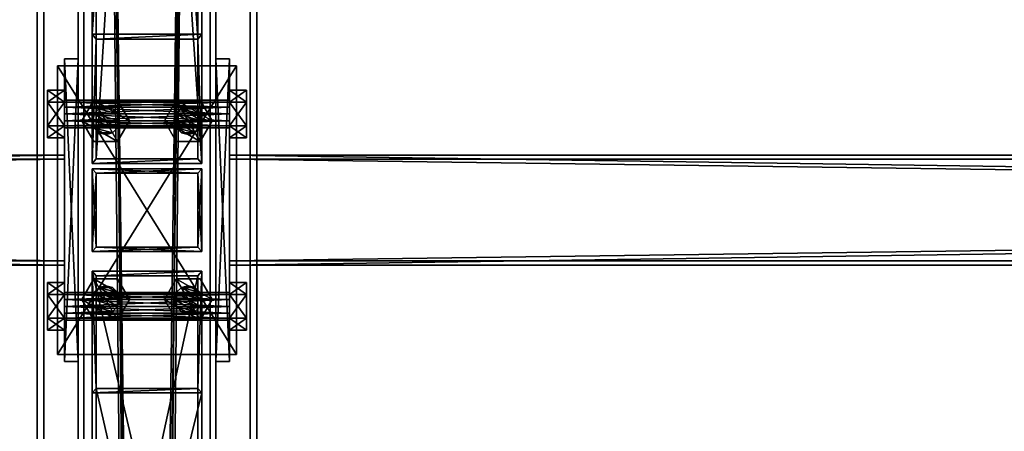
# Model space of a CAD drawing. Header units: millimetres. Extents: x -333 to 67333, y -930 to 39730.
# Tile 646 of 656: x 5407 to 6124, y 26439 to 26739. Entities that reach past the tile are written whole.
import ezdxf

# ---------------------------------------------------------------- set-up
doc = ezdxf.new("R2010")
doc.units = ezdxf.units.MM
for name, color, linetype in [('2', 7, 'Continuous'), ('3', 7, 'Continuous'), ('5', 7, 'Continuous'), ('6', 7, 'Continuous'), ('95', 7, 'Continuous'), ('99', 7, 'Continuous')]:
    doc.layers.add(name, color=color, linetype=linetype)

msp = doc.modelspace()

# ---------------------------------------------------------------- meshes
at = {"layer": '2', "color": 20}
mesh = msp.add_polyface(dxfattribs=at)
corners = [(5463, 26572.98, 5663.19), (5463, 26626.98, 5651.71), (5463, 26626.98, 5240), (5463, 26572.98, 5240), (5537, 26626.98, 5651.71), (5537, 26626.98, 5240), (5537, 26572.98, 5663.19), (5537, 26572.98, 5240), (5460, 26569.98, 5663.83), (5540, 26569.98, 5663.83), (5540, 26569.98, 5240), (5460, 26569.98, 5240), (5540, 26629.98, 5651.08), (5540, 26629.98, 5240), (5460, 26629.98, 5651.08), (5460, 26629.98, 5240)]
mesh.append_faces([[corners[k] for k in face] for face in [(0, 2, 3, 3), (1, 5, 2, 2), (4, 7, 5, 5), (6, 3, 7, 7), (8, 10, 11, 11), (9, 13, 10, 10), (12, 15, 13, 13), (14, 11, 15, 15)]], dxfattribs={"vtx0": -1, "color": 20})
mesh.append_faces([[corners[k] for k in face] for face in [(9, 6, 12, 12), (6, 8, 0, 0), (0, 8, 1, 1), (12, 4, 14, 14), (4, 12, 6, 6), (14, 1, 8, 8), (11, 3, 15, 15), (3, 10, 7, 7), (7, 10, 5, 5), (15, 2, 13, 13), (2, 15, 3, 3), (13, 5, 10, 10)]], dxfattribs={"vtx0": -1, "vtx1": -1, "color": 20})
mesh.append_faces([[corners[k] for k in face] for face in [(6, 9, 8, 8), (14, 4, 1, 1), (3, 11, 10, 10), (13, 2, 5, 5)]], dxfattribs={"vtx0": -1, "vtx2": -1, "vtx3": -1, "color": 20})
mesh.append_faces([[corners[k] for k in face] for face in [(0, 1, 2, 2), (1, 4, 5, 5), (4, 6, 7, 7), (6, 0, 3, 3), (8, 9, 10, 10), (9, 12, 13, 13), (12, 14, 15, 15), (14, 8, 11, 11)]], dxfattribs={"vtx2": -1, "vtx3": -1, "color": 20})
mesh = msp.add_polyface(dxfattribs=at)
corners = [(5463, 26572.98, 5220), (5463, 26626.98, 5220), (5463, 26626.98, 3080), (5463, 26572.98, 3080), (5537, 26626.98, 5220), (5537, 26626.98, 3080), (5537, 26572.98, 5220), (5537, 26572.98, 3080), (5460, 26569.98, 5220), (5540, 26569.98, 5220), (5540, 26569.98, 3080), (5460, 26569.98, 3080), (5540, 26629.98, 5220), (5540, 26629.98, 3080), (5460, 26629.98, 5220), (5460, 26629.98, 3080)]
mesh.append_faces([[corners[k] for k in face] for face in [(0, 2, 3, 3), (1, 5, 2, 2), (4, 7, 5, 5), (6, 3, 7, 7), (8, 10, 11, 11), (9, 13, 10, 10), (12, 15, 13, 13), (14, 11, 15, 15)]], dxfattribs={"vtx0": -1, "color": 20})
mesh.append_faces([[corners[k] for k in face] for face in [(9, 6, 12, 12), (6, 8, 0, 0), (0, 8, 1, 1), (12, 4, 14, 14), (4, 12, 6, 6), (14, 1, 8, 8), (11, 3, 15, 15), (3, 10, 7, 7), (7, 10, 5, 5), (15, 2, 13, 13), (2, 15, 3, 3), (13, 5, 10, 10)]], dxfattribs={"vtx0": -1, "vtx1": -1, "color": 20})
mesh.append_faces([[corners[k] for k in face] for face in [(6, 9, 8, 8), (14, 4, 1, 1), (3, 11, 10, 10), (13, 2, 5, 5)]], dxfattribs={"vtx0": -1, "vtx2": -1, "vtx3": -1, "color": 20})
mesh.append_faces([[corners[k] for k in face] for face in [(0, 1, 2, 2), (1, 4, 5, 5), (4, 6, 7, 7), (6, 0, 3, 3), (8, 9, 10, 10), (9, 12, 13, 13), (12, 14, 15, 15), (14, 8, 11, 11)]], dxfattribs={"vtx2": -1, "vtx3": -1, "color": 20})
at = {"layer": '3', "color": 91}
mesh = msp.add_polyface(dxfattribs=at)
corners = [(5463, 27888.2, 4961.88), (5537, 27888.2, 4961.88), (5537, 26724.4, 3080), (5463, 26724.4, 3080), (5537, 27825.27, 5000.81), (5537, 26637.4, 3080), (5463, 27825.27, 5000.81), (5463, 26637.4, 3080), (5460, 27890.76, 4960.31), (5460, 27822.72, 5002.38), (5460, 26633.87, 3080), (5460, 26727.93, 3080), (5540, 27822.72, 5002.38), (5540, 26633.87, 3080), (5540, 27890.76, 4960.31), (5540, 26727.93, 3080)]
mesh.append_faces([[corners[k] for k in face] for face in [(0, 2, 3, 3), (1, 5, 2, 2), (4, 7, 5, 5), (6, 3, 7, 7), (8, 10, 11, 11), (9, 13, 10, 10), (12, 15, 13, 13), (14, 11, 15, 15)]], dxfattribs={"vtx0": -1, "color": 91})
mesh.append_faces([[corners[k] for k in face] for face in [(9, 6, 12, 12), (6, 8, 0, 0), (0, 8, 1, 1), (12, 4, 14, 14), (4, 12, 6, 6), (14, 1, 8, 8), (11, 3, 15, 15), (3, 10, 7, 7), (7, 10, 5, 5), (15, 2, 13, 13), (2, 15, 3, 3), (13, 5, 10, 10)]], dxfattribs={"vtx0": -1, "vtx1": -1, "color": 91})
mesh.append_faces([[corners[k] for k in face] for face in [(6, 9, 8, 8), (14, 4, 1, 1), (3, 11, 10, 10), (13, 2, 5, 5)]], dxfattribs={"vtx0": -1, "vtx2": -1, "vtx3": -1, "color": 91})
mesh.append_faces([[corners[k] for k in face] for face in [(0, 1, 2, 2), (1, 4, 5, 5), (4, 6, 7, 7), (6, 0, 3, 3), (8, 9, 10, 10), (9, 12, 13, 13), (12, 14, 15, 15), (14, 8, 11, 11)]], dxfattribs={"vtx2": -1, "vtx3": -1, "color": 91})
mesh = msp.add_polyface(dxfattribs=at)
corners = [(60, 26563, 2983), (60, 26637, 2983), (5440, 26637, 2983), (5440, 26563, 2983), (60, 26637, 3057), (5440, 26637, 3057), (60, 26563, 3057), (5440, 26563, 3057), (60, 26560, 2980), (60, 26560, 3060), (5440, 26560, 3060), (5440, 26560, 2980), (60, 26640, 3060), (5440, 26640, 3060), (60, 26640, 2980), (5440, 26640, 2980)]
mesh.append_faces([[corners[k] for k in face] for face in [(0, 2, 3, 3), (1, 5, 2, 2), (4, 7, 5, 5), (6, 3, 7, 7), (8, 10, 11, 11), (9, 13, 10, 10), (12, 15, 13, 13), (14, 11, 15, 15)]], dxfattribs={"vtx0": -1, "color": 91})
mesh.append_faces([[corners[k] for k in face] for face in [(9, 6, 12, 12), (6, 8, 0, 0), (0, 8, 1, 1), (12, 4, 14, 14), (4, 12, 6, 6), (14, 1, 8, 8), (11, 3, 15, 15), (3, 10, 7, 7), (7, 10, 5, 5), (15, 2, 13, 13), (2, 15, 3, 3), (13, 5, 10, 10)]], dxfattribs={"vtx0": -1, "vtx1": -1, "color": 91})
mesh.append_faces([[corners[k] for k in face] for face in [(6, 9, 8, 8), (14, 4, 1, 1), (3, 11, 10, 10), (13, 2, 5, 5)]], dxfattribs={"vtx0": -1, "vtx2": -1, "vtx3": -1, "color": 91})
mesh.append_faces([[corners[k] for k in face] for face in [(0, 1, 2, 2), (1, 4, 5, 5), (4, 6, 7, 7), (6, 0, 3, 3), (8, 9, 10, 10), (9, 12, 13, 13), (12, 14, 15, 15), (14, 8, 11, 11)]], dxfattribs={"vtx2": -1, "vtx3": -1, "color": 91})
mesh = msp.add_polyface(dxfattribs=at)
corners = [(5560, 26563, 2983), (5560, 26637, 2983), (11040, 26637, 2983), (11040, 26563, 2983), (5560, 26637, 3057), (11040, 26637, 3057), (5560, 26563, 3057), (11040, 26563, 3057), (5560, 26560, 2980), (5560, 26560, 3060), (11040, 26560, 3060), (11040, 26560, 2980), (5560, 26640, 3060), (11040, 26640, 3060), (5560, 26640, 2980), (11040, 26640, 2980)]
mesh.append_faces([[corners[k] for k in face] for face in [(0, 2, 3, 3), (1, 5, 2, 2), (4, 7, 5, 5), (6, 3, 7, 7), (8, 10, 11, 11), (9, 13, 10, 10), (12, 15, 13, 13), (14, 11, 15, 15)]], dxfattribs={"vtx0": -1, "color": 91})
mesh.append_faces([[corners[k] for k in face] for face in [(9, 6, 12, 12), (6, 8, 0, 0), (0, 8, 1, 1), (12, 4, 14, 14), (4, 12, 6, 6), (14, 1, 8, 8), (11, 3, 15, 15), (3, 10, 7, 7), (7, 10, 5, 5), (15, 2, 13, 13), (2, 15, 3, 3), (13, 5, 10, 10)]], dxfattribs={"vtx0": -1, "vtx1": -1, "color": 91})
mesh.append_faces([[corners[k] for k in face] for face in [(6, 9, 8, 8), (14, 4, 1, 1), (3, 11, 10, 10), (13, 2, 5, 5)]], dxfattribs={"vtx0": -1, "vtx2": -1, "vtx3": -1, "color": 91})
mesh.append_faces([[corners[k] for k in face] for face in [(0, 1, 2, 2), (1, 4, 5, 5), (4, 6, 7, 7), (6, 0, 3, 3), (8, 9, 10, 10), (9, 12, 13, 13), (12, 14, 15, 15), (14, 8, 11, 11)]], dxfattribs={"vtx2": -1, "vtx3": -1, "color": 91})
mesh = msp.add_polyface(dxfattribs=at)
corners = [(5537, 26145.58, 3765.04), (5463, 26145.58, 3765.04), (5463, 26470.33, 3080), (5537, 26470.33, 3080), (5463, 26212.45, 3796.73), (5463, 26552.22, 3080), (5537, 26212.45, 3796.73), (5537, 26552.22, 3080), (5540, 26142.87, 3763.75), (5540, 26215.16, 3798.02), (5540, 26555.54, 3080), (5540, 26467.01, 3080), (5460, 26215.16, 3798.02), (5460, 26555.54, 3080), (5460, 26142.87, 3763.75), (5460, 26467.01, 3080)]
mesh.append_faces([[corners[k] for k in face] for face in [(0, 2, 3, 3), (1, 5, 2, 2), (4, 7, 5, 5), (6, 3, 7, 7), (8, 10, 11, 11), (9, 13, 10, 10), (12, 15, 13, 13), (14, 11, 15, 15)]], dxfattribs={"vtx0": -1, "color": 91})
mesh.append_faces([[corners[k] for k in face] for face in [(9, 6, 12, 12), (6, 8, 0, 0), (0, 8, 1, 1), (12, 4, 14, 14), (4, 12, 6, 6), (14, 1, 8, 8), (11, 3, 15, 15), (3, 10, 7, 7), (7, 10, 5, 5), (15, 2, 13, 13), (2, 15, 3, 3), (13, 5, 10, 10)]], dxfattribs={"vtx0": -1, "vtx1": -1, "color": 91})
mesh.append_faces([[corners[k] for k in face] for face in [(6, 9, 8, 8), (14, 4, 1, 1), (3, 11, 10, 10), (13, 2, 5, 5)]], dxfattribs={"vtx0": -1, "vtx2": -1, "vtx3": -1, "color": 91})
mesh.append_faces([[corners[k] for k in face] for face in [(0, 1, 2, 2), (1, 4, 5, 5), (4, 6, 7, 7), (6, 0, 3, 3), (8, 9, 10, 10), (9, 12, 13, 13), (12, 14, 15, 15), (14, 8, 11, 11)]], dxfattribs={"vtx2": -1, "vtx3": -1, "color": 91})
at = {"layer": '5', "color": 131}
mesh = msp.add_polyface(dxfattribs=at)
corners = [(5454, 29385.28, 2984), (5546, 29385.28, 2984), (5546, 19415.31, 2984), (5454, 19415.31, 2984), (5546, 29385.28, 3076), (5546, 19415.31, 3076), (5454, 29385.28, 3076), (5454, 19415.31, 3076), (5450, 29385.28, 2980), (5450, 29385.28, 3080), (5450, 19415.31, 3080), (5450, 19415.31, 2980), (5550, 29385.28, 3080), (5550, 19415.31, 3080), (5550, 29385.28, 2980), (5550, 19415.31, 2980)]
mesh.append_faces([[corners[k] for k in face] for face in [(0, 2, 3, 3), (1, 5, 2, 2), (4, 7, 5, 5), (6, 3, 7, 7), (8, 10, 11, 11), (9, 13, 10, 10), (12, 15, 13, 13), (14, 11, 15, 15)]], dxfattribs={"vtx0": -1, "color": 131})
mesh.append_faces([[corners[k] for k in face] for face in [(9, 6, 12, 12), (6, 8, 0, 0), (0, 8, 1, 1), (12, 4, 14, 14), (4, 12, 6, 6), (14, 1, 8, 8), (11, 3, 15, 15), (3, 10, 7, 7), (7, 10, 5, 5), (15, 2, 13, 13), (2, 15, 3, 3), (13, 5, 10, 10)]], dxfattribs={"vtx0": -1, "vtx1": -1, "color": 131})
mesh.append_faces([[corners[k] for k in face] for face in [(6, 9, 8, 8), (14, 4, 1, 1), (3, 11, 10, 10), (13, 2, 5, 5)]], dxfattribs={"vtx0": -1, "vtx2": -1, "vtx3": -1, "color": 131})
mesh.append_faces([[corners[k] for k in face] for face in [(0, 1, 2, 2), (1, 4, 5, 5), (4, 6, 7, 7), (6, 0, 3, 3), (8, 9, 10, 10), (9, 12, 13, 13), (12, 14, 15, 15), (14, 8, 11, 11)]], dxfattribs={"vtx2": -1, "vtx3": -1, "color": 131})
at = {"layer": '6', "color": 2}
mesh = msp.add_polyface(dxfattribs=at)
corners = [(5420, 19420.14, 7183.53), (5580, 19420.14, 7183.53), (5580, 30845.34, 4755.1), (5420, 30845.34, 4755.1), (5420, 19420.14, 7347.1), (5420, 30878.6, 4911.61), (5580, 19420.14, 7347.1), (5580, 30878.6, 4911.61), (5575, 30846.38, 4759.99), (5425, 30846.38, 4759.99), (5425, 30877.56, 4906.72), (5575, 30877.56, 4906.72), (5425, 19420.14, 7341.99), (5575, 19420.14, 7341.99), (5425, 19420.14, 7188.64), (5575, 19420.14, 7188.64)]
mesh.append_faces([[corners[k] for k in face] for face in [(0, 2, 3, 3), (4, 3, 5, 5), (6, 5, 7, 7), (1, 7, 2, 2), (12, 11, 10, 10), (14, 10, 9, 9), (15, 9, 8, 8), (13, 8, 11, 11)]], dxfattribs={"vtx0": -1, "color": 2})
mesh.append_faces([[corners[k] for k in face] for face in [(2, 8, 3, 3), (8, 7, 11, 11), (11, 7, 10, 10), (3, 9, 5, 5), (9, 3, 8, 8), (5, 10, 7, 7), (4, 12, 0, 0), (12, 6, 13, 13), (13, 6, 15, 15), (0, 14, 1, 1), (14, 0, 12, 12), (1, 15, 6, 6)]], dxfattribs={"vtx0": -1, "vtx1": -1, "color": 2})
mesh.append_faces([[corners[k] for k in face] for face in [(8, 2, 7, 7), (5, 9, 10, 10), (12, 4, 6, 6), (1, 14, 15, 15)]], dxfattribs={"vtx0": -1, "vtx2": -1, "vtx3": -1, "color": 2})
mesh.append_faces([[corners[k] for k in face] for face in [(0, 1, 2, 2), (4, 0, 3, 3), (6, 4, 5, 5), (1, 6, 7, 7), (12, 13, 11, 11), (14, 12, 10, 10), (15, 14, 9, 9), (13, 15, 8, 8)]], dxfattribs={"vtx2": -1, "vtx3": -1, "color": 2})
at = {"layer": '95', "color": 7}
mesh = msp.add_polyface(dxfattribs=at)
corners = [(5560, 26660, 3020), (5560, 26661.34, 3015), (5440, 26661.34, 3015), (5440, 26660, 3020), (5560, 26665, 3011.34), (5440, 26665, 3011.34), (5560, 26670, 3010), (5440, 26670, 3010), (5560, 26675, 3011.34), (5440, 26675, 3011.34), (5560, 26678.66, 3015), (5440, 26678.66, 3015), (5560, 26680, 3020), (5440, 26680, 3020), (5560, 26678.66, 3025), (5440, 26678.66, 3025), (5560, 26675, 3028.66), (5440, 26675, 3028.66), (5560, 26670, 3030), (5440, 26670, 3030), (5560, 26665, 3028.66), (5440, 26665, 3028.66), (5560, 26661.34, 3025), (5440, 26661.34, 3025), (5440, 26652.68, 3020), (5440, 26661.34, 3005), (5427.5, 26661.34, 3005), (5427.5, 26652.68, 3020), (5440, 26678.66, 3005), (5427.5, 26678.66, 3005), (5440, 26687.32, 3020), (5427.5, 26687.32, 3020), (5440, 26678.66, 3035), (5427.5, 26678.66, 3035), (5440, 26661.34, 3035), (5427.5, 26661.34, 3035), (5572.5, 26652.68, 3020), (5572.5, 26661.34, 3005), (5560, 26661.34, 3005), (5560, 26652.68, 3020), (5572.5, 26678.66, 3005), (5560, 26678.66, 3005), (5572.5, 26687.32, 3020), (5560, 26687.32, 3020), (5572.5, 26678.66, 3035), (5560, 26678.66, 3035), (5572.5, 26661.34, 3035), (5560, 26661.34, 3035), (5560, 26520, 3020), (5560, 26521.34, 3015), (5440, 26521.34, 3015), (5440, 26520, 3020), (5560, 26525, 3011.34), (5440, 26525, 3011.34), (5560, 26530, 3010), (5440, 26530, 3010), (5560, 26535, 3011.34), (5440, 26535, 3011.34), (5560, 26538.66, 3015), (5440, 26538.66, 3015), (5560, 26540, 3020), (5440, 26540, 3020), (5560, 26538.66, 3025), (5440, 26538.66, 3025), (5560, 26535, 3028.66), (5440, 26535, 3028.66), (5560, 26530, 3030), (5440, 26530, 3030), (5560, 26525, 3028.66), (5440, 26525, 3028.66), (5560, 26521.34, 3025), (5440, 26521.34, 3025), (5440, 26512.68, 3020), (5440, 26521.34, 3005), (5427.5, 26521.34, 3005), (5427.5, 26512.68, 3020), (5440, 26538.66, 3005), (5427.5, 26538.66, 3005), (5440, 26547.32, 3020), (5427.5, 26547.32, 3020), (5440, 26538.66, 3035), (5427.5, 26538.66, 3035), (5440, 26521.34, 3035), (5427.5, 26521.34, 3035), (5572.5, 26512.68, 3020), (5572.5, 26521.34, 3005), (5560, 26521.34, 3005), (5560, 26512.68, 3020), (5572.5, 26538.66, 3005), (5560, 26538.66, 3005), (5572.5, 26547.32, 3020), (5560, 26547.32, 3020), (5572.5, 26538.66, 3035), (5560, 26538.66, 3035), (5572.5, 26521.34, 3035), (5560, 26521.34, 3035)]
mesh.append_faces([[corners[k] for k in face] for face in [(0, 2, 3, 3), (1, 5, 2, 2), (4, 7, 5, 5), (6, 9, 7, 7), (8, 11, 9, 9), (10, 13, 11, 11), (12, 15, 13, 13), (14, 17, 15, 15), (16, 19, 17, 17), (18, 21, 19, 19), (20, 23, 21, 21), (22, 3, 23, 23), (4, 8, 6, 6), (16, 20, 18, 18), (21, 17, 19, 19), (9, 5, 7, 7), (24, 26, 27, 27), (25, 29, 26, 26), (28, 31, 29, 29), (30, 33, 31, 31), (32, 35, 33, 33), (34, 27, 35, 35), (25, 30, 28, 28), (32, 24, 34, 34), (27, 33, 35, 35), (31, 26, 29, 29), (36, 38, 39, 39), (37, 41, 38, 38), (40, 43, 41, 41), (42, 45, 43, 43), (44, 47, 45, 45), (46, 39, 47, 47), (37, 42, 40, 40), (44, 36, 46, 46), (39, 45, 47, 47), (43, 38, 41, 41), (48, 50, 51, 51), (49, 53, 50, 50), (52, 55, 53, 53), (54, 57, 55, 55), (56, 59, 57, 57), (58, 61, 59, 59), (60, 63, 61, 61), (62, 65, 63, 63), (64, 67, 65, 65), (66, 69, 67, 67), (68, 71, 69, 69), (70, 51, 71, 71), (52, 56, 54, 54), (64, 68, 66, 66), (71, 67, 69, 69), (57, 53, 55, 55), (72, 74, 75, 75), (73, 77, 74, 74), (76, 79, 77, 77), (78, 81, 79, 79), (80, 83, 81, 81), (82, 75, 83, 83), (73, 78, 76, 76), (80, 72, 82, 82), (75, 81, 83, 83), (79, 74, 77, 77), (84, 86, 87, 87), (85, 89, 86, 86), (88, 91, 89, 89), (90, 93, 91, 91), (92, 95, 93, 93), (94, 87, 95, 95), (85, 90, 88, 88), (92, 84, 94, 94), (87, 93, 95, 95), (91, 86, 89, 89)]], dxfattribs={"vtx0": -1, "color": 7})
mesh.append_faces([[corners[k] for k in face] for face in [(8, 4, 10, 10), (10, 1, 12, 12), (12, 0, 14, 14), (14, 0, 16, 16), (17, 23, 15, 15), (15, 2, 13, 13), (13, 5, 11, 11), (11, 5, 9, 9), (30, 24, 32, 32), (33, 26, 31, 31), (42, 36, 44, 44), (45, 38, 43, 43), (56, 52, 58, 58), (58, 49, 60, 60), (60, 48, 62, 62), (62, 70, 64, 64), (67, 71, 65, 65), (65, 71, 63, 63), (63, 51, 61, 61), (61, 53, 59, 59), (59, 53, 57, 57), (78, 72, 80, 80), (81, 74, 79, 79), (90, 84, 92, 92), (93, 86, 91, 91)]], dxfattribs={"vtx0": -1, "vtx1": -1, "color": 7})
mesh.append_faces([[corners[k] for k in face] for face in [(10, 4, 1, 1), (12, 1, 0, 0), (16, 0, 22, 22), (16, 22, 20, 20), (17, 21, 23, 23), (15, 23, 3, 3), (15, 3, 2, 2), (13, 2, 5, 5), (30, 25, 24, 24), (33, 27, 26, 26), (42, 37, 36, 36), (45, 39, 38, 38), (58, 52, 49, 49), (60, 49, 48, 48), (62, 48, 70, 70), (64, 70, 68, 68), (63, 71, 51, 51), (61, 51, 50, 50), (61, 50, 53, 53), (78, 73, 72, 72), (81, 75, 74, 74), (90, 85, 84, 84), (93, 87, 86, 86)]], dxfattribs={"vtx0": -1, "vtx2": -1, "vtx3": -1, "color": 7})
mesh.append_faces([[corners[k] for k in face] for face in [(0, 1, 2, 2), (1, 4, 5, 5), (4, 6, 7, 7), (6, 8, 9, 9), (8, 10, 11, 11), (10, 12, 13, 13), (12, 14, 15, 15), (14, 16, 17, 17), (16, 18, 19, 19), (18, 20, 21, 21), (20, 22, 23, 23), (22, 0, 3, 3), (24, 25, 26, 26), (25, 28, 29, 29), (28, 30, 31, 31), (30, 32, 33, 33), (32, 34, 35, 35), (34, 24, 27, 27), (36, 37, 38, 38), (37, 40, 41, 41), (40, 42, 43, 43), (42, 44, 45, 45), (44, 46, 47, 47), (46, 36, 39, 39), (48, 49, 50, 50), (49, 52, 53, 53), (52, 54, 55, 55), (54, 56, 57, 57), (56, 58, 59, 59), (58, 60, 61, 61), (60, 62, 63, 63), (62, 64, 65, 65), (64, 66, 67, 67), (66, 68, 69, 69), (68, 70, 71, 71), (70, 48, 51, 51), (72, 73, 74, 74), (73, 76, 77, 77), (76, 78, 79, 79), (78, 80, 81, 81), (80, 82, 83, 83), (82, 72, 75, 75), (84, 85, 86, 86), (85, 88, 89, 89), (88, 90, 91, 91), (90, 92, 93, 93), (92, 94, 95, 95), (94, 84, 87, 87)]], dxfattribs={"vtx2": -1, "vtx3": -1, "color": 7})
mesh = msp.add_polyface(dxfattribs=at)
corners = [(5460, 26664.98, 5220), (5461.34, 26669.98, 5220), (5461.34, 26669.98, 5240), (5460, 26664.98, 5240), (5465, 26673.64, 5220), (5465, 26673.64, 5240), (5470, 26674.98, 5220), (5470, 26674.98, 5240), (5470, 26654.98, 5220), (5465, 26656.32, 5220), (5465, 26656.32, 5240), (5470, 26654.98, 5240), (5461.34, 26659.98, 5220), (5461.34, 26659.98, 5240), (5475, 26673.64, 5220), (5478.66, 26669.98, 5220), (5480, 26664.98, 5220), (5478.66, 26659.98, 5220), (5475, 26656.32, 5220), (5478.66, 26659.98, 5240), (5478.66, 26669.98, 5240), (5452.68, 26664.98, 5240), (5461.34, 26679.98, 5240), (5461.34, 26679.98, 5252.5), (5452.68, 26664.98, 5252.5), (5478.66, 26679.98, 5252.5), (5478.66, 26649.98, 5240), (5461.34, 26649.98, 5240), (5461.34, 26649.98, 5252.5), (5487.32, 26664.98, 5240), (5478.66, 26649.98, 5252.5), (5452.68, 26664.98, 5207.5), (5461.34, 26679.98, 5207.5), (5461.34, 26679.98, 5220), (5452.68, 26664.98, 5220), (5478.66, 26679.98, 5220), (5478.66, 26649.98, 5207.5), (5461.34, 26649.98, 5207.5), (5461.34, 26649.98, 5220), (5487.32, 26664.98, 5207.5), (5478.66, 26649.98, 5220)]
mesh.append_faces([[corners[k] for k in face] for face in [(0, 2, 3, 3), (1, 5, 2, 2), (4, 7, 5, 5), (8, 10, 11, 11), (9, 13, 10, 10), (12, 3, 13, 13), (4, 14, 6, 6), (18, 9, 8, 8), (13, 11, 10, 10), (21, 23, 24, 24), (22, 25, 23, 23), (27, 24, 28, 28), (26, 21, 27, 27), (24, 30, 28, 28), (31, 33, 34, 34), (32, 35, 33, 33), (37, 34, 38, 38), (36, 31, 37, 37), (34, 40, 38, 38)]], dxfattribs={"vtx0": -1, "color": 7})
mesh.append_faces([[corners[k] for k in face] for face in [(15, 4, 1, 1), (16, 1, 0, 0), (17, 0, 12, 12), (18, 12, 9, 9), (19, 13, 3, 3), (19, 3, 2, 2), (20, 2, 5, 5), (29, 22, 21, 21), (30, 24, 23, 23), (39, 32, 31, 31), (40, 34, 33, 33)]], dxfattribs={"vtx0": -1, "vtx2": -1, "vtx3": -1, "color": 7})
mesh.append_faces([[corners[k] for k in face] for face in [(0, 1, 2, 2), (1, 4, 5, 5), (4, 6, 7, 7), (8, 9, 10, 10), (9, 12, 13, 13), (12, 0, 3, 3), (21, 22, 23, 23), (26, 27, 28, 28), (27, 21, 24, 24), (31, 32, 33, 33), (36, 37, 38, 38), (37, 31, 34, 34)]], dxfattribs={"vtx2": -1, "vtx3": -1, "color": 7})
mesh = msp.add_polyface(dxfattribs=at)
corners = [(5470, 26674.98, 5220), (5475, 26673.64, 5220), (5475, 26673.64, 5240), (5470, 26674.98, 5240), (5478.66, 26669.98, 5220), (5478.66, 26669.98, 5240), (5480, 26664.98, 5220), (5480, 26664.98, 5240), (5478.66, 26659.98, 5220), (5478.66, 26659.98, 5240), (5475, 26656.32, 5220), (5475, 26656.32, 5240), (5470, 26654.98, 5220), (5470, 26654.98, 5240), (5465, 26673.64, 5220), (5461.34, 26669.98, 5220), (5460, 26664.98, 5220), (5461.34, 26659.98, 5220), (5461.34, 26659.98, 5240), (5461.34, 26669.98, 5240), (5465, 26673.64, 5240), (5461.34, 26679.98, 5240), (5478.66, 26679.98, 5240), (5478.66, 26679.98, 5252.5), (5487.32, 26664.98, 5240), (5487.32, 26664.98, 5252.5), (5478.66, 26649.98, 5240), (5478.66, 26649.98, 5252.5), (5461.34, 26649.98, 5252.5), (5452.68, 26664.98, 5240), (5461.34, 26679.98, 5252.5), (5461.34, 26679.98, 5207.5), (5478.66, 26679.98, 5207.5), (5478.66, 26679.98, 5220), (5487.32, 26664.98, 5207.5), (5487.32, 26664.98, 5220), (5478.66, 26649.98, 5207.5), (5478.66, 26649.98, 5220), (5461.34, 26649.98, 5220), (5452.68, 26664.98, 5207.5), (5461.34, 26679.98, 5220)]
mesh.append_faces([[corners[k] for k in face] for face in [(0, 2, 3, 3), (1, 5, 2, 2), (4, 7, 5, 5), (6, 9, 7, 7), (8, 11, 9, 9), (10, 13, 11, 11), (5, 3, 2, 2), (22, 25, 23, 23), (24, 27, 25, 25), (26, 28, 27, 27), (21, 24, 22, 22), (25, 30, 23, 23), (32, 35, 33, 33), (34, 37, 35, 35), (36, 38, 37, 37), (31, 34, 32, 32), (35, 40, 33, 33)]], dxfattribs={"vtx0": -1, "color": 7})
mesh.append_faces([[corners[k] for k in face] for face in [(1, 14, 4, 4), (4, 15, 6, 6), (6, 16, 8, 8), (8, 17, 10, 10), (13, 18, 11, 11), (11, 18, 9, 9), (9, 19, 7, 7), (7, 19, 5, 5), (24, 29, 26, 26), (27, 30, 25, 25), (34, 39, 36, 36), (37, 40, 35, 35)]], dxfattribs={"vtx0": -1, "vtx1": -1, "color": 7})
mesh.append_faces([[corners[k] for k in face] for face in [(5, 20, 3, 3)]], dxfattribs={"vtx0": -1, "vtx2": -1, "vtx3": -1, "color": 7})
mesh.append_faces([[corners[k] for k in face] for face in [(0, 1, 2, 2), (1, 4, 5, 5), (4, 6, 7, 7), (6, 8, 9, 9), (8, 10, 11, 11), (10, 12, 13, 13), (21, 22, 23, 23), (22, 24, 25, 25), (24, 26, 27, 27), (31, 32, 33, 33), (32, 34, 35, 35), (34, 36, 37, 37)]], dxfattribs={"vtx2": -1, "vtx3": -1, "color": 7})
mesh = msp.add_polyface(dxfattribs=at)
corners = [(5520, 26664.98, 5220), (5521.34, 26669.98, 5220), (5521.34, 26669.98, 5240), (5520, 26664.98, 5240), (5525, 26673.64, 5220), (5525, 26673.64, 5240), (5530, 26674.98, 5220), (5530, 26674.98, 5240), (5530, 26654.98, 5220), (5525, 26656.32, 5220), (5525, 26656.32, 5240), (5530, 26654.98, 5240), (5521.34, 26659.98, 5220), (5521.34, 26659.98, 5240), (5535, 26673.64, 5220), (5538.66, 26669.98, 5220), (5540, 26664.98, 5220), (5535, 26656.32, 5220), (5535, 26656.32, 5240), (5538.66, 26659.98, 5240), (5540, 26664.98, 5240), (5512.68, 26664.98, 5240), (5521.34, 26679.98, 5240), (5521.34, 26679.98, 5252.5), (5512.68, 26664.98, 5252.5), (5538.66, 26679.98, 5252.5), (5538.66, 26649.98, 5240), (5521.34, 26649.98, 5240), (5521.34, 26649.98, 5252.5), (5547.32, 26664.98, 5240), (5538.66, 26649.98, 5252.5), (5512.68, 26664.98, 5207.5), (5521.34, 26679.98, 5207.5), (5521.34, 26679.98, 5220), (5512.68, 26664.98, 5220), (5538.66, 26679.98, 5220), (5538.66, 26649.98, 5207.5), (5521.34, 26649.98, 5207.5), (5521.34, 26649.98, 5220), (5547.32, 26664.98, 5207.5), (5538.66, 26649.98, 5220)]
mesh.append_faces([[corners[k] for k in face] for face in [(0, 2, 3, 3), (1, 5, 2, 2), (4, 7, 5, 5), (8, 10, 11, 11), (9, 13, 10, 10), (12, 3, 13, 13), (4, 14, 6, 6), (17, 9, 8, 8), (13, 11, 10, 10), (21, 23, 24, 24), (22, 25, 23, 23), (27, 24, 28, 28), (26, 21, 27, 27), (24, 30, 28, 28), (31, 33, 34, 34), (32, 35, 33, 33), (37, 34, 38, 38), (36, 31, 37, 37), (34, 40, 38, 38)]], dxfattribs={"vtx0": -1, "color": 7})
mesh.append_faces([[corners[k] for k in face] for face in [(15, 4, 1, 1), (16, 1, 0, 0), (17, 0, 12, 12), (17, 12, 9, 9), (18, 13, 3, 3), (19, 3, 2, 2), (20, 2, 5, 5), (29, 22, 21, 21), (30, 24, 23, 23), (39, 32, 31, 31), (40, 34, 33, 33)]], dxfattribs={"vtx0": -1, "vtx2": -1, "vtx3": -1, "color": 7})
mesh.append_faces([[corners[k] for k in face] for face in [(0, 1, 2, 2), (1, 4, 5, 5), (4, 6, 7, 7), (8, 9, 10, 10), (9, 12, 13, 13), (12, 0, 3, 3), (21, 22, 23, 23), (26, 27, 28, 28), (27, 21, 24, 24), (31, 32, 33, 33), (36, 37, 38, 38), (37, 31, 34, 34)]], dxfattribs={"vtx2": -1, "vtx3": -1, "color": 7})
mesh = msp.add_polyface(dxfattribs=at)
corners = [(5530, 26674.98, 5220), (5535, 26673.64, 5220), (5535, 26673.64, 5240), (5530, 26674.98, 5240), (5538.66, 26669.98, 5220), (5538.66, 26669.98, 5240), (5540, 26664.98, 5220), (5540, 26664.98, 5240), (5538.66, 26659.98, 5220), (5538.66, 26659.98, 5240), (5535, 26656.32, 5220), (5535, 26656.32, 5240), (5530, 26654.98, 5220), (5530, 26654.98, 5240), (5525, 26673.64, 5220), (5521.34, 26669.98, 5220), (5520, 26664.98, 5220), (5521.34, 26659.98, 5240), (5520, 26664.98, 5240), (5521.34, 26669.98, 5240), (5525, 26673.64, 5240), (5521.34, 26679.98, 5240), (5538.66, 26679.98, 5240), (5538.66, 26679.98, 5252.5), (5547.32, 26664.98, 5240), (5547.32, 26664.98, 5252.5), (5538.66, 26649.98, 5240), (5538.66, 26649.98, 5252.5), (5521.34, 26649.98, 5252.5), (5512.68, 26664.98, 5240), (5521.34, 26679.98, 5252.5), (5521.34, 26679.98, 5207.5), (5538.66, 26679.98, 5207.5), (5538.66, 26679.98, 5220), (5547.32, 26664.98, 5207.5), (5547.32, 26664.98, 5220), (5538.66, 26649.98, 5207.5), (5538.66, 26649.98, 5220), (5521.34, 26649.98, 5220), (5512.68, 26664.98, 5207.5), (5521.34, 26679.98, 5220)]
mesh.append_faces([[corners[k] for k in face] for face in [(0, 2, 3, 3), (1, 5, 2, 2), (4, 7, 5, 5), (6, 9, 7, 7), (8, 11, 9, 9), (10, 13, 11, 11), (5, 3, 2, 2), (22, 25, 23, 23), (24, 27, 25, 25), (26, 28, 27, 27), (21, 24, 22, 22), (25, 30, 23, 23), (32, 35, 33, 33), (34, 37, 35, 35), (36, 38, 37, 37), (31, 34, 32, 32), (35, 40, 33, 33)]], dxfattribs={"vtx0": -1, "color": 7})
mesh.append_faces([[corners[k] for k in face] for face in [(1, 14, 4, 4), (4, 15, 6, 6), (6, 16, 8, 8), (8, 16, 10, 10), (13, 17, 11, 11), (11, 18, 9, 9), (9, 19, 7, 7), (7, 20, 5, 5), (24, 29, 26, 26), (27, 30, 25, 25), (34, 39, 36, 36), (37, 40, 35, 35)]], dxfattribs={"vtx0": -1, "vtx1": -1, "color": 7})
mesh.append_faces([[corners[k] for k in face] for face in [(5, 20, 3, 3)]], dxfattribs={"vtx0": -1, "vtx2": -1, "vtx3": -1, "color": 7})
mesh.append_faces([[corners[k] for k in face] for face in [(0, 1, 2, 2), (1, 4, 5, 5), (4, 6, 7, 7), (6, 8, 9, 9), (8, 10, 11, 11), (10, 12, 13, 13), (21, 22, 23, 23), (22, 24, 25, 25), (24, 26, 27, 27), (31, 32, 33, 33), (32, 34, 35, 35), (34, 36, 37, 37)]], dxfattribs={"vtx2": -1, "vtx3": -1, "color": 7})
mesh = msp.add_polyface(dxfattribs=at)
corners = [(5460, 26534.98, 5220), (5461.34, 26539.98, 5220), (5461.34, 26539.98, 5240), (5460, 26534.98, 5240), (5465, 26543.64, 5220), (5465, 26543.64, 5240), (5470, 26544.98, 5220), (5470, 26544.98, 5240), (5470, 26524.98, 5220), (5465, 26526.32, 5220), (5465, 26526.32, 5240), (5470, 26524.98, 5240), (5461.34, 26529.98, 5220), (5461.34, 26529.98, 5240), (5475, 26543.64, 5220), (5478.66, 26539.98, 5220), (5480, 26534.98, 5220), (5478.66, 26529.98, 5220), (5475, 26526.32, 5220), (5478.66, 26529.98, 5240), (5480, 26534.98, 5240), (5452.68, 26534.98, 5240), (5461.34, 26549.98, 5240), (5461.34, 26549.98, 5252.5), (5452.68, 26534.98, 5252.5), (5478.66, 26549.98, 5252.5), (5478.66, 26519.98, 5240), (5461.34, 26519.98, 5240), (5461.34, 26519.98, 5252.5), (5487.32, 26534.98, 5240), (5478.66, 26519.98, 5252.5), (5452.68, 26534.98, 5207.5), (5461.34, 26549.98, 5207.5), (5461.34, 26549.98, 5220), (5452.68, 26534.98, 5220), (5478.66, 26549.98, 5220), (5478.66, 26519.98, 5207.5), (5461.34, 26519.98, 5207.5), (5461.34, 26519.98, 5220), (5487.32, 26534.98, 5207.5), (5478.66, 26519.98, 5220)]
mesh.append_faces([[corners[k] for k in face] for face in [(0, 2, 3, 3), (1, 5, 2, 2), (4, 7, 5, 5), (8, 10, 11, 11), (9, 13, 10, 10), (12, 3, 13, 13), (4, 14, 6, 6), (18, 9, 8, 8), (13, 11, 10, 10), (21, 23, 24, 24), (22, 25, 23, 23), (27, 24, 28, 28), (26, 21, 27, 27), (24, 30, 28, 28), (31, 33, 34, 34), (32, 35, 33, 33), (37, 34, 38, 38), (36, 31, 37, 37), (34, 40, 38, 38)]], dxfattribs={"vtx0": -1, "color": 7})
mesh.append_faces([[corners[k] for k in face] for face in [(15, 4, 1, 1), (16, 1, 0, 0), (17, 0, 12, 12), (18, 12, 9, 9), (19, 13, 3, 3), (19, 3, 2, 2), (20, 2, 5, 5), (29, 22, 21, 21), (30, 24, 23, 23), (39, 32, 31, 31), (40, 34, 33, 33)]], dxfattribs={"vtx0": -1, "vtx2": -1, "vtx3": -1, "color": 7})
mesh.append_faces([[corners[k] for k in face] for face in [(0, 1, 2, 2), (1, 4, 5, 5), (4, 6, 7, 7), (8, 9, 10, 10), (9, 12, 13, 13), (12, 0, 3, 3), (21, 22, 23, 23), (26, 27, 28, 28), (27, 21, 24, 24), (31, 32, 33, 33), (36, 37, 38, 38), (37, 31, 34, 34)]], dxfattribs={"vtx2": -1, "vtx3": -1, "color": 7})
mesh = msp.add_polyface(dxfattribs=at)
corners = [(5470, 26544.98, 5220), (5475, 26543.64, 5220), (5475, 26543.64, 5240), (5470, 26544.98, 5240), (5478.66, 26539.98, 5220), (5478.66, 26539.98, 5240), (5480, 26534.98, 5220), (5480, 26534.98, 5240), (5478.66, 26529.98, 5220), (5478.66, 26529.98, 5240), (5475, 26526.32, 5220), (5475, 26526.32, 5240), (5470, 26524.98, 5220), (5470, 26524.98, 5240), (5465, 26543.64, 5220), (5461.34, 26539.98, 5220), (5460, 26534.98, 5220), (5461.34, 26529.98, 5220), (5461.34, 26529.98, 5240), (5461.34, 26539.98, 5240), (5465, 26543.64, 5240), (5461.34, 26549.98, 5240), (5478.66, 26549.98, 5240), (5478.66, 26549.98, 5252.5), (5487.32, 26534.98, 5240), (5487.32, 26534.98, 5252.5), (5478.66, 26519.98, 5240), (5478.66, 26519.98, 5252.5), (5461.34, 26519.98, 5252.5), (5452.68, 26534.98, 5240), (5461.34, 26549.98, 5252.5), (5461.34, 26549.98, 5207.5), (5478.66, 26549.98, 5207.5), (5478.66, 26549.98, 5220), (5487.32, 26534.98, 5207.5), (5487.32, 26534.98, 5220), (5478.66, 26519.98, 5207.5), (5478.66, 26519.98, 5220), (5461.34, 26519.98, 5220), (5452.68, 26534.98, 5207.5), (5461.34, 26549.98, 5220)]
mesh.append_faces([[corners[k] for k in face] for face in [(0, 2, 3, 3), (1, 5, 2, 2), (4, 7, 5, 5), (6, 9, 7, 7), (8, 11, 9, 9), (10, 13, 11, 11), (2, 20, 3, 3), (22, 25, 23, 23), (24, 27, 25, 25), (26, 28, 27, 27), (21, 24, 22, 22), (25, 30, 23, 23), (32, 35, 33, 33), (34, 37, 35, 35), (36, 38, 37, 37), (31, 34, 32, 32), (35, 40, 33, 33)]], dxfattribs={"vtx0": -1, "color": 7})
mesh.append_faces([[corners[k] for k in face] for face in [(1, 14, 4, 4), (4, 15, 6, 6), (6, 16, 8, 8), (8, 17, 10, 10), (13, 18, 11, 11), (11, 18, 9, 9), (9, 19, 7, 7), (7, 20, 5, 5), (5, 20, 2, 2), (24, 29, 26, 26), (27, 30, 25, 25), (34, 39, 36, 36), (37, 40, 35, 35)]], dxfattribs={"vtx0": -1, "vtx1": -1, "color": 7})
mesh.append_faces([[corners[k] for k in face] for face in [(0, 1, 2, 2), (1, 4, 5, 5), (4, 6, 7, 7), (6, 8, 9, 9), (8, 10, 11, 11), (10, 12, 13, 13), (21, 22, 23, 23), (22, 24, 25, 25), (24, 26, 27, 27), (31, 32, 33, 33), (32, 34, 35, 35), (34, 36, 37, 37)]], dxfattribs={"vtx2": -1, "vtx3": -1, "color": 7})
mesh = msp.add_polyface(dxfattribs=at)
corners = [(5520, 26534.98, 5220), (5521.34, 26539.98, 5220), (5521.34, 26539.98, 5240), (5520, 26534.98, 5240), (5525, 26543.64, 5220), (5525, 26543.64, 5240), (5530, 26544.98, 5220), (5530, 26544.98, 5240), (5530, 26524.98, 5220), (5525, 26526.32, 5220), (5525, 26526.32, 5240), (5530, 26524.98, 5240), (5521.34, 26529.98, 5220), (5521.34, 26529.98, 5240), (5535, 26543.64, 5220), (5538.66, 26539.98, 5220), (5538.66, 26529.98, 5220), (5535, 26526.32, 5220), (5535, 26526.32, 5240), (5538.66, 26529.98, 5240), (5540, 26534.98, 5240), (5512.68, 26534.98, 5240), (5521.34, 26549.98, 5240), (5521.34, 26549.98, 5252.5), (5512.68, 26534.98, 5252.5), (5538.66, 26549.98, 5252.5), (5538.66, 26519.98, 5240), (5521.34, 26519.98, 5240), (5521.34, 26519.98, 5252.5), (5547.32, 26534.98, 5240), (5538.66, 26519.98, 5252.5), (5512.68, 26534.98, 5207.5), (5521.34, 26549.98, 5207.5), (5521.34, 26549.98, 5220), (5512.68, 26534.98, 5220), (5538.66, 26549.98, 5220), (5538.66, 26519.98, 5207.5), (5521.34, 26519.98, 5207.5), (5521.34, 26519.98, 5220), (5547.32, 26534.98, 5207.5), (5538.66, 26519.98, 5220)]
mesh.append_faces([[corners[k] for k in face] for face in [(0, 2, 3, 3), (1, 5, 2, 2), (4, 7, 5, 5), (8, 10, 11, 11), (9, 13, 10, 10), (12, 3, 13, 13), (4, 14, 6, 6), (17, 9, 8, 8), (13, 11, 10, 10), (21, 23, 24, 24), (22, 25, 23, 23), (27, 24, 28, 28), (26, 21, 27, 27), (24, 30, 28, 28), (31, 33, 34, 34), (32, 35, 33, 33), (37, 34, 38, 38), (36, 31, 37, 37), (34, 40, 38, 38)]], dxfattribs={"vtx0": -1, "color": 7})
mesh.append_faces([[corners[k] for k in face] for face in [(15, 4, 1, 1), (16, 1, 0, 0), (17, 0, 12, 12), (17, 12, 9, 9), (18, 13, 3, 3), (19, 3, 2, 2), (20, 2, 5, 5), (29, 22, 21, 21), (30, 24, 23, 23), (39, 32, 31, 31), (40, 34, 33, 33)]], dxfattribs={"vtx0": -1, "vtx2": -1, "vtx3": -1, "color": 7})
mesh.append_faces([[corners[k] for k in face] for face in [(0, 1, 2, 2), (1, 4, 5, 5), (4, 6, 7, 7), (8, 9, 10, 10), (9, 12, 13, 13), (12, 0, 3, 3), (21, 22, 23, 23), (26, 27, 28, 28), (27, 21, 24, 24), (31, 32, 33, 33), (36, 37, 38, 38), (37, 31, 34, 34)]], dxfattribs={"vtx2": -1, "vtx3": -1, "color": 7})
mesh = msp.add_polyface(dxfattribs=at)
corners = [(5530, 26544.98, 5220), (5535, 26543.64, 5220), (5535, 26543.64, 5240), (5530, 26544.98, 5240), (5538.66, 26539.98, 5220), (5538.66, 26539.98, 5240), (5540, 26534.98, 5220), (5540, 26534.98, 5240), (5538.66, 26529.98, 5220), (5538.66, 26529.98, 5240), (5535, 26526.32, 5220), (5535, 26526.32, 5240), (5530, 26524.98, 5220), (5530, 26524.98, 5240), (5525, 26543.64, 5220), (5521.34, 26539.98, 5220), (5520, 26534.98, 5220), (5521.34, 26529.98, 5240), (5520, 26534.98, 5240), (5521.34, 26539.98, 5240), (5525, 26543.64, 5240), (5521.34, 26549.98, 5240), (5538.66, 26549.98, 5240), (5538.66, 26549.98, 5252.5), (5547.32, 26534.98, 5240), (5547.32, 26534.98, 5252.5), (5538.66, 26519.98, 5240), (5538.66, 26519.98, 5252.5), (5521.34, 26519.98, 5252.5), (5512.68, 26534.98, 5240), (5521.34, 26549.98, 5252.5), (5521.34, 26549.98, 5207.5), (5538.66, 26549.98, 5207.5), (5538.66, 26549.98, 5220), (5547.32, 26534.98, 5207.5), (5547.32, 26534.98, 5220), (5538.66, 26519.98, 5207.5), (5538.66, 26519.98, 5220), (5521.34, 26519.98, 5220), (5512.68, 26534.98, 5207.5), (5521.34, 26549.98, 5220)]
mesh.append_faces([[corners[k] for k in face] for face in [(0, 2, 3, 3), (1, 5, 2, 2), (4, 7, 5, 5), (6, 9, 7, 7), (8, 11, 9, 9), (10, 13, 11, 11), (2, 20, 3, 3), (22, 25, 23, 23), (24, 27, 25, 25), (26, 28, 27, 27), (21, 24, 22, 22), (25, 30, 23, 23), (32, 35, 33, 33), (34, 37, 35, 35), (36, 38, 37, 37), (31, 34, 32, 32), (35, 40, 33, 33)]], dxfattribs={"vtx0": -1, "color": 7})
mesh.append_faces([[corners[k] for k in face] for face in [(1, 14, 4, 4), (4, 15, 6, 6), (6, 15, 8, 8), (8, 16, 10, 10), (13, 17, 11, 11), (11, 18, 9, 9), (9, 19, 7, 7), (7, 20, 5, 5), (5, 20, 2, 2), (24, 29, 26, 26), (27, 30, 25, 25), (34, 39, 36, 36), (37, 40, 35, 35)]], dxfattribs={"vtx0": -1, "vtx1": -1, "color": 7})
mesh.append_faces([[corners[k] for k in face] for face in [(0, 1, 2, 2), (1, 4, 5, 5), (4, 6, 7, 7), (6, 8, 9, 9), (8, 10, 11, 11), (10, 12, 13, 13), (21, 22, 23, 23), (22, 24, 25, 25), (24, 26, 27, 27), (31, 32, 33, 33), (32, 34, 35, 35), (34, 36, 37, 37)]], dxfattribs={"vtx2": -1, "vtx3": -1, "color": 7})
at = {"layer": '99', "color": 7}
mesh = msp.add_polyface(dxfattribs=at)
corners = [(5565, 26494.98, 5230), (5435, 26494.98, 5230), (5435, 26704.98, 5230), (5565, 26704.98, 5230), (5435, 26494.98, 5220), (5435, 26704.98, 5220), (5565, 26494.98, 5220), (5565, 26704.98, 5220)]
mesh.append_faces([[corners[k] for k in face] for face in [(0, 2, 3, 3), (1, 5, 2, 2), (4, 7, 5, 5), (6, 3, 7, 7), (1, 6, 4, 4), (3, 5, 7, 7)]], dxfattribs={"vtx0": -1, "color": 7})
mesh.append_faces([[corners[k] for k in face] for face in [(0, 1, 2, 2), (1, 4, 5, 5), (4, 6, 7, 7), (6, 0, 3, 3), (1, 0, 6, 6), (3, 2, 5, 5)]], dxfattribs={"vtx2": -1, "vtx3": -1, "color": 7})
mesh = msp.add_polyface(dxfattribs=at)
corners = [(5565, 26494.98, 5240), (5435, 26494.98, 5240), (5435, 26704.98, 5240), (5565, 26704.98, 5240), (5435, 26494.98, 5230), (5435, 26704.98, 5230), (5565, 26494.98, 5230), (5565, 26704.98, 5230)]
mesh.append_faces([[corners[k] for k in face] for face in [(0, 2, 3, 3), (1, 5, 2, 2), (4, 7, 5, 5), (6, 3, 7, 7), (1, 6, 4, 4), (3, 5, 7, 7)]], dxfattribs={"vtx0": -1, "color": 7})
mesh.append_faces([[corners[k] for k in face] for face in [(0, 1, 2, 2), (1, 4, 5, 5), (4, 6, 7, 7), (6, 0, 3, 3), (1, 0, 6, 6), (3, 2, 5, 5)]], dxfattribs={"vtx2": -1, "vtx3": -1, "color": 7})
mesh = msp.add_polyface(dxfattribs=at)
corners = [(5450, 26490, 3060), (5450, 26710, 3060), (5450, 26710, 2980), (5450, 26490, 2980), (5440, 26710, 3060), (5440, 26710, 2980), (5440, 26490, 3060), (5440, 26490, 2980)]
mesh.append_faces([[corners[k] for k in face] for face in [(0, 2, 3, 3), (1, 5, 2, 2), (4, 7, 5, 5), (6, 3, 7, 7), (1, 6, 4, 4), (3, 5, 7, 7)]], dxfattribs={"vtx0": -1, "color": 7})
mesh.append_faces([[corners[k] for k in face] for face in [(0, 1, 2, 2), (1, 4, 5, 5), (4, 6, 7, 7), (6, 0, 3, 3), (1, 0, 6, 6), (3, 2, 5, 5)]], dxfattribs={"vtx2": -1, "vtx3": -1, "color": 7})
mesh = msp.add_polyface(dxfattribs=at)
corners = [(5550, 26710, 3060), (5550, 26490, 3060), (5550, 26490, 2980), (5550, 26710, 2980), (5560, 26490, 3060), (5560, 26490, 2980), (5560, 26710, 3060), (5560, 26710, 2980)]
mesh.append_faces([[corners[k] for k in face] for face in [(0, 2, 3, 3), (1, 5, 2, 2), (4, 7, 5, 5), (6, 3, 7, 7), (1, 6, 4, 4), (3, 5, 7, 7)]], dxfattribs={"vtx0": -1, "color": 7})
mesh.append_faces([[corners[k] for k in face] for face in [(0, 1, 2, 2), (1, 4, 5, 5), (4, 6, 7, 7), (6, 0, 3, 3), (1, 0, 6, 6), (3, 2, 5, 5)]], dxfattribs={"vtx2": -1, "vtx3": -1, "color": 7})

doc.saveas('drawing.dxf')
